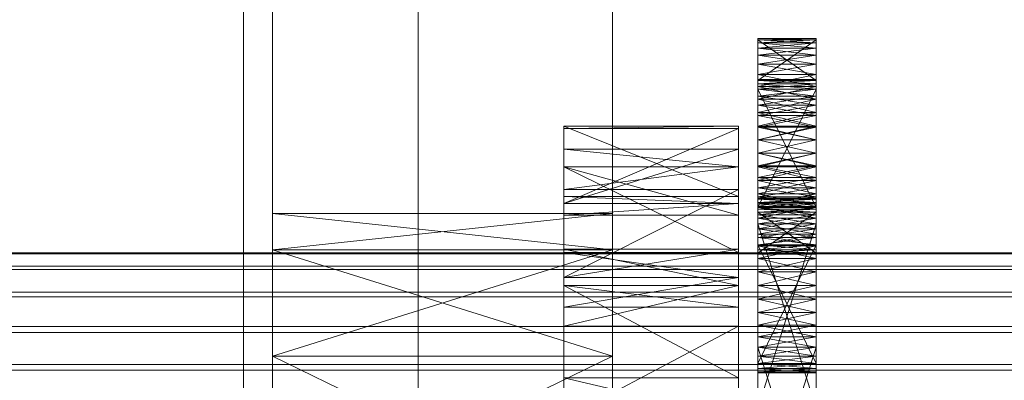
# Model space of a CAD drawing. Header units: millimetres. Extents: x -4738 to 65662, y -68080 to 6847.
# Tile 387 of 656: x 1374 to 1475, y -34294 to -34257. Entities that reach past the tile are written whole.
import ezdxf

# ---------------------------------------------------------------- set-up
doc = ezdxf.new("R2010")
doc.units = ezdxf.units.MM
for name, color, linetype, lineweight in [('COTAS_O', 1, 'Continuous', 0), ('frontal_C03', 7, 'Continuous', 0), ('frontal_secador', 7, 'Continuous', 0)]:
    doc.layers.add(name, color=color, linetype=linetype, lineweight=lineweight)
doc.dimstyles.new('R19_100', dxfattribs={"dimtxt": 250, "dimasz": 150, "dimexe": 150, "dimexo": 80, "dimgap": 100, "dimtad": 1, "dimtih": 1, "dimtoh": 1, "dimdsep": 46, "dimcen": 0.09, "dimadec": 0, "dimazin": 0, "dimtfac": 1, "dimtdec": 4, "dimtofl": 0, "dimtmove": 0, "dimatfit": 3, "dimfxl": 1, "dimtolj": 1, "dimtzin": 0, "dimarcsym": 0})

# ---------------------------------------------------------------- blocks, each defined once
blk = doc.blocks.new('DIM_R30_48')
at = {"layer": 'COTAS_O'}
for p, q in [((-1725, -33700), (-1575, -33655)), ((1725, -33700), (1575, -33655)), ((-1725, -34400), (-1725, -33700)), ((-1725, -33700), (1725, -33700)), ((-1725, -33700), (-1575, -33745)), ((1725, -33700), (1575, -33745)), ((1725, -34400), (1725, -33700))]:
    blk.add_line(p, q, dxfattribs=at)
blk.add_text('3450 O', height=250, dxfattribs=at).set_placement((0, -33600))

msp = doc.modelspace()

# ---------------------------------------------------------------- linework, layer by layer
at = {"layer": 'frontal_C03'}
for p, q in [((1435, -34954.179), (1435, -32259.264)), ((1435, -32263.162), (1435, -34958.077)), ((1435, -35437.51), (1435, -32742.595)), ((1435, -32746.492), (1435, -35441.408)), ((1415, -35988), (1415, -33007.45)), ((1415, -35988), (1415, -33563.95)), ((1415, -35988), (1415, -34173.45)), ((1496, -34280.547), (-1496, -34280.547)), ((1496, -34280.664), (-1496, -34280.664)), ((1496, -34281.93), (-1496, -34281.93)), ((1496, -34282.265), (-1496, -34282.265)), ((1496, -34284.605), (-1496, -34284.605)), ((1496, -34285.106), (-1496, -34285.106)), ((-1496, -34288.163), (1496, -34288.163)), ((1496, -34288.754), (-1496, -34288.754)), ((1496, -34292.063), (-1496, -34292.063)), ((1496, -34292.655), (-1496, -34292.655))]:
    msp.add_line(p, q, dxfattribs=at)
at = {"layer": 'frontal_secador'}
for p, q in [((1400, -36000), (1400, -33000)), ((1397, -35940), (1397, -33075)), ((1400, -36000), (1400, -33075)), ((1400, -34600), (1400, -33075)), ((1400, -35940), (1400, -33075)), ((1400, -34650), (1400, -33075)), ((1400, -36000), (1400, -33250)), ((1450, -34258.5), (1450, -34262.82)), ((1450, -34258.611), (1450, -34258.5)), ((1450, -34258.941), (1450, -34258.5)), ((1450, -34258.5), (1450, -34263.69)), ((1450, -34260.219), (1450, -34258.5)), ((1456, -34258.611), (1450, -34258.5)), ((1456, -34258.5), (1450, -34258.5)), ((1456, -34258.5), (1450, -34258.611)), ((1450, -34262.82), (1450, -34258.611)), ((1450, -34258.611), (1450, -34258.941)), ((1456, -34262.82), (1450, -34258.611)), ((1456, -34258.611), (1450, -34258.611)), ((1456, -34258.611), (1450, -34258.941)), ((1450, -34258.611), (1450, -34259.481)), ((1450, -34263.15), (1450, -34258.611)), ((1450, -34258.611), (1450, -34261.136)), ((1450, -34258.611), (1450, -34266.092)), ((1450, -34266.419), (1450, -34258.611)), ((1450, -34258.611), (1450, -34275.519)), ((1450, -34276.999), (1450, -34258.611)), ((1456, -34258.941), (1450, -34258.611)), ((1456, -34258.611), (1450, -34262.82)), ((1456, -34262.82), (1456, -34258.5)), ((1456, -34258.5), (1456, -34258.611)), ((1456, -34258.5), (1456, -34258.941)), ((1456, -34263.69), (1456, -34258.5)), ((1456, -34258.5), (1456, -34260.219)), ((1456, -34258.611), (1456, -34262.82)), ((1456, -34258.941), (1456, -34258.611)), ((1456, -34259.481), (1456, -34258.611)), ((1456, -34258.611), (1456, -34263.15)), ((1456, -34261.136), (1456, -34258.611)), ((1456, -34266.092), (1456, -34258.611)), ((1456, -34258.611), (1456, -34266.419)), ((1456, -34275.519), (1456, -34258.611)), ((1456, -34258.611), (1456, -34276.999)), ((1450, -34260.219), (1450, -34258.941)), ((1450, -34258.941), (1450, -34259.481)), ((1456, -34258.941), (1450, -34258.941)), ((1456, -34258.941), (1450, -34259.481)), ((1456, -34259.481), (1450, -34258.941)), ((1450, -34259.481), (1450, -34260.219)), ((1456, -34259.481), (1450, -34259.481)), ((1456, -34259.481), (1450, -34260.219)), ((1450, -34259.481), (1450, -34261.136)), ((1456, -34260.219), (1450, -34259.481)), ((1456, -34258.941), (1456, -34260.219)), ((1456, -34259.481), (1456, -34258.941)), ((1456, -34260.219), (1456, -34259.481)), ((1456, -34261.136), (1456, -34259.481)), ((1450, -34262.21), (1450, -34260.219)), ((1450, -34260.219), (1450, -34261.136)), ((1450, -34264.719), (1450, -34260.219)), ((1450, -34260.219), (1450, -34263.69)), ((1450, -34270.281), (1450, -34260.219)), ((1456, -34260.219), (1450, -34260.219)), ((1456, -34260.219), (1450, -34261.136)), ((1456, -34261.136), (1450, -34260.219)), ((1456, -34260.219), (1456, -34262.21)), ((1456, -34261.136), (1456, -34260.219)), ((1456, -34260.219), (1456, -34264.719)), ((1456, -34263.69), (1456, -34260.219)), ((1456, -34260.219), (1456, -34270.281)), ((1450, -34261.136), (1450, -34262.21)), ((1456, -34261.136), (1450, -34261.136)), ((1456, -34261.136), (1450, -34262.21)), ((1450, -34261.136), (1450, -34263.414)), ((1450, -34261.136), (1450, -34266.092)), ((1456, -34262.21), (1450, -34261.136)), ((1456, -34262.21), (1456, -34261.136)), ((1456, -34263.414), (1456, -34261.136)), ((1456, -34266.092), (1456, -34261.136)), ((1450, -34264.719), (1450, -34262.21)), ((1450, -34262.21), (1450, -34263.414)), ((1456, -34262.21), (1450, -34262.21)), ((1456, -34262.21), (1450, -34263.414)), ((1456, -34263.414), (1450, -34262.21)), ((1456, -34262.21), (1456, -34264.719)), ((1456, -34263.414), (1456, -34262.21)), ((1450, -34262.709), (1450, -34263.15)), ((1450, -34262.82), (1450, -34262.709)), ((1456, -34262.82), (1450, -34262.709)), ((1456, -34262.709), (1450, -34262.709)), ((1456, -34262.709), (1450, -34262.82)), ((1450, -34263.15), (1450, -34262.82)), ((1456, -34263.15), (1450, -34262.82)), ((1456, -34262.82), (1450, -34262.82)), ((1456, -34262.82), (1450, -34263.15)), ((1450, -34262.82), (1450, -34263.69)), ((1450, -34276.643), (1450, -34262.82)), ((1450, -34262.82), (1450, -34267.623)), ((1450, -34281.143), (1450, -34262.82)), ((1450, -34262.82), (1450, -34278.073)), ((1450, -34291.206), (1450, -34262.82)), ((1450, -34263.15), (1450, -34275.906)), ((1450, -34263.69), (1450, -34263.15)), ((1450, -34264.428), (1450, -34263.15)), ((1450, -34263.15), (1450, -34277.561)), ((1450, -34266.419), (1450, -34263.15)), ((1450, -34271.709), (1450, -34263.15)), ((1456, -34263.69), (1450, -34263.15)), ((1456, -34263.15), (1450, -34263.15)), ((1456, -34263.15), (1450, -34263.69)), ((1450, -34263.414), (1450, -34264.719)), ((1456, -34263.414), (1450, -34263.414)), ((1456, -34263.414), (1450, -34264.719)), ((1450, -34263.414), (1450, -34266.092)), ((1456, -34264.719), (1450, -34263.414)), ((1450, -34275.906), (1450, -34263.69)), ((1450, -34263.69), (1450, -34264.428)), ((1456, -34275.906), (1450, -34263.69)), ((1456, -34263.69), (1450, -34263.69)), ((1456, -34263.69), (1450, -34264.428)), ((1450, -34263.69), (1450, -34265.345)), ((1450, -34263.69), (1450, -34267.623)), ((1450, -34263.69), (1450, -34273.117)), ((1450, -34263.69), (1450, -34280.598)), ((1450, -34270.281), (1450, -34263.69)), ((1456, -34264.428), (1450, -34263.69)), ((1450, -34276.643), (1450, -34263.69)), ((1456, -34263.69), (1450, -34275.906)), ((1456, -34263.15), (1456, -34262.709)), ((1456, -34262.709), (1456, -34262.82)), ((1456, -34262.82), (1456, -34263.15)), ((1456, -34263.69), (1456, -34262.82)), ((1456, -34262.82), (1456, -34276.643)), ((1456, -34267.623), (1456, -34262.82)), ((1456, -34262.82), (1456, -34281.143)), ((1456, -34278.073), (1456, -34262.82)), ((1456, -34262.82), (1456, -34291.206)), ((1456, -34275.906), (1456, -34263.15)), ((1456, -34263.15), (1456, -34263.69)), ((1456, -34263.15), (1456, -34264.428)), ((1456, -34277.561), (1456, -34263.15)), ((1456, -34263.15), (1456, -34266.419)), ((1456, -34263.15), (1456, -34271.709)), ((1456, -34264.719), (1456, -34263.414)), ((1456, -34266.092), (1456, -34263.414)), ((1456, -34263.69), (1456, -34275.906)), ((1456, -34264.428), (1456, -34263.69)), ((1456, -34265.345), (1456, -34263.69)), ((1456, -34267.623), (1456, -34263.69)), ((1456, -34273.117), (1456, -34263.69)), ((1456, -34280.598), (1456, -34263.69)), ((1456, -34263.69), (1456, -34270.281)), ((1456, -34263.69), (1456, -34276.643)), ((1450, -34266.419), (1450, -34264.428)), ((1450, -34264.428), (1450, -34265.345)), ((1456, -34264.428), (1450, -34264.428)), ((1456, -34264.428), (1450, -34265.345)), ((1456, -34265.345), (1450, -34264.428)), ((1456, -34264.428), (1456, -34266.419)), ((1456, -34265.345), (1456, -34264.428)), ((1450, -34267.5), (1450, -34264.719)), ((1450, -34264.719), (1450, -34266.092)), ((1450, -34270.281), (1450, -34264.719)), ((1456, -34264.719), (1450, -34264.719)), ((1456, -34264.719), (1450, -34266.092)), ((1456, -34266.092), (1450, -34264.719)), ((1450, -34265.345), (1450, -34266.419)), ((1456, -34265.345), (1450, -34265.345)), ((1456, -34265.345), (1450, -34266.419)), ((1450, -34265.345), (1450, -34267.623)), ((1456, -34266.419), (1450, -34265.345)), ((1456, -34264.719), (1456, -34267.5)), ((1456, -34266.092), (1456, -34264.719)), ((1456, -34264.719), (1456, -34270.281)), ((1456, -34266.419), (1456, -34265.345)), ((1456, -34267.623), (1456, -34265.345)), ((1450, -34266.092), (1450, -34267.5)), ((1456, -34266.092), (1450, -34266.092)), ((1456, -34266.092), (1450, -34267.5)), ((1450, -34266.092), (1450, -34268.908)), ((1450, -34266.092), (1450, -34271.586)), ((1450, -34266.092), (1450, -34275.519)), ((1456, -34267.5), (1450, -34266.092)), ((1450, -34268.928), (1450, -34266.419)), ((1450, -34266.419), (1450, -34267.623)), ((1450, -34271.709), (1450, -34266.419)), ((1456, -34266.419), (1450, -34266.419)), ((1456, -34266.419), (1450, -34267.623)), ((1456, -34267.623), (1450, -34266.419)), ((1450, -34276.999), (1450, -34266.419)), ((1456, -34267.5), (1456, -34266.092)), ((1456, -34268.908), (1456, -34266.092)), ((1456, -34271.586), (1456, -34266.092)), ((1456, -34275.519), (1456, -34266.092)), ((1456, -34266.419), (1456, -34268.928)), ((1456, -34267.623), (1456, -34266.419)), ((1456, -34266.419), (1456, -34271.709)), ((1456, -34266.419), (1456, -34276.999)), ((1430, -34274.744), (1430, -34267.5)), ((1430, -34267.5), (1430, -34267.765)), ((1448, -34274.744), (1430, -34267.5)), ((1448, -34267.5), (1430, -34267.5)), ((1448, -34267.5), (1430, -34267.765)), ((1448, -34267.765), (1448, -34267.5)), ((1448, -34267.5), (1448, -34274.744)), ((1450, -34270.281), (1450, -34267.5)), ((1450, -34267.5), (1450, -34268.908)), ((1456, -34267.5), (1450, -34267.5)), ((1456, -34267.5), (1450, -34268.908)), ((1456, -34268.908), (1450, -34267.5)), ((1450, -34267.623), (1450, -34268.928)), ((1456, -34267.623), (1450, -34267.623)), ((1456, -34267.623), (1450, -34268.928)), ((1450, -34267.623), (1450, -34270.301)), ((1450, -34267.623), (1450, -34273.117)), ((1456, -34268.928), (1450, -34267.623)), ((1450, -34267.623), (1450, -34278.073)), ((1456, -34267.5), (1456, -34270.281)), ((1456, -34268.908), (1456, -34267.5)), ((1456, -34268.928), (1456, -34267.623)), ((1456, -34270.301), (1456, -34267.623)), ((1456, -34273.117), (1456, -34267.623)), ((1456, -34278.073), (1456, -34267.623)), ((1430, -34267.765), (1430, -34274.744)), ((1430, -34267.765), (1430, -34275.473)), ((1448, -34267.765), (1430, -34267.765)), ((1448, -34267.765), (1430, -34275.473)), ((1448, -34274.744), (1448, -34267.765)), ((1448, -34275.473), (1448, -34267.765)), ((1450, -34268.908), (1450, -34270.281)), ((1456, -34268.908), (1450, -34268.908)), ((1456, -34268.908), (1450, -34270.281)), ((1450, -34268.908), (1450, -34271.586)), ((1456, -34270.281), (1450, -34268.908)), ((1450, -34271.709), (1450, -34268.928)), ((1450, -34268.928), (1450, -34270.301)), ((1456, -34268.928), (1450, -34268.928)), ((1456, -34268.928), (1450, -34270.301)), ((1456, -34270.301), (1450, -34268.928)), ((1456, -34270.281), (1456, -34268.908)), ((1456, -34271.586), (1456, -34268.908)), ((1456, -34268.928), (1456, -34271.709)), ((1456, -34270.301), (1456, -34268.928)), ((1430, -34269.876), (1430, -34280.514)), ((1430, -34271.709), (1430, -34269.876)), ((1430, -34269.876), (1430, -34275.473)), ((1448, -34271.709), (1430, -34269.876)), ((1448, -34269.876), (1430, -34269.876)), ((1448, -34269.876), (1430, -34275.473)), ((1448, -34280.514), (1448, -34269.876)), ((1448, -34269.876), (1448, -34271.709)), ((1448, -34275.473), (1448, -34269.876)), ((1450, -34272.79), (1450, -34270.281)), ((1450, -34270.281), (1450, -34271.586)), ((1450, -34274.781), (1450, -34270.281)), ((1450, -34280.598), (1450, -34270.281)), ((1456, -34270.281), (1450, -34270.281)), ((1456, -34270.281), (1450, -34271.586)), ((1456, -34271.586), (1450, -34270.281)), ((1450, -34270.301), (1450, -34271.709)), ((1456, -34270.301), (1450, -34270.301)), ((1456, -34270.301), (1450, -34271.709)), ((1450, -34270.301), (1450, -34273.117)), ((1456, -34271.709), (1450, -34270.301)), ((1456, -34270.281), (1456, -34272.79)), ((1456, -34271.586), (1456, -34270.281)), ((1456, -34270.281), (1456, -34274.781)), ((1456, -34270.281), (1456, -34280.598)), ((1456, -34271.709), (1456, -34270.301)), ((1456, -34273.117), (1456, -34270.301)), ((1430, -34280.514), (1430, -34271.709)), ((1430, -34276.683), (1430, -34271.709)), ((1430, -34271.709), (1430, -34274.046)), ((1448, -34280.514), (1430, -34271.709)), ((1448, -34271.709), (1430, -34271.709)), ((1448, -34276.683), (1430, -34271.709)), ((1448, -34271.709), (1430, -34274.046)), ((1448, -34271.709), (1448, -34280.514)), ((1448, -34274.046), (1448, -34271.709)), ((1448, -34271.709), (1448, -34276.683)), ((1450, -34271.586), (1450, -34272.79)), ((1456, -34271.586), (1450, -34271.586)), ((1456, -34271.586), (1450, -34272.79)), ((1450, -34271.586), (1450, -34273.864)), ((1450, -34271.586), (1450, -34275.519)), ((1456, -34272.79), (1450, -34271.586)), ((1450, -34274.49), (1450, -34271.709)), ((1450, -34271.709), (1450, -34273.117)), ((1450, -34276.999), (1450, -34271.709)), ((1450, -34292.814), (1450, -34271.709)), ((1450, -34271.709), (1450, -34277.561)), ((1456, -34271.709), (1450, -34271.709)), ((1456, -34271.709), (1450, -34273.117)), ((1456, -34273.117), (1450, -34271.709)), ((1456, -34272.79), (1456, -34271.586)), ((1456, -34273.864), (1456, -34271.586)), ((1456, -34275.519), (1456, -34271.586)), ((1456, -34271.709), (1456, -34274.49)), ((1456, -34273.117), (1456, -34271.709)), ((1456, -34271.709), (1456, -34276.999)), ((1456, -34271.709), (1456, -34292.814)), ((1456, -34277.561), (1456, -34271.709)), ((1450, -34274.781), (1450, -34272.79)), ((1450, -34272.79), (1450, -34273.864)), ((1456, -34272.79), (1450, -34272.79)), ((1456, -34272.79), (1450, -34273.864)), ((1456, -34273.864), (1450, -34272.79)), ((1456, -34272.79), (1456, -34274.781)), ((1456, -34273.864), (1456, -34272.79)), ((1450, -34273.117), (1450, -34274.49)), ((1456, -34273.117), (1450, -34273.117)), ((1456, -34273.117), (1450, -34274.49)), ((1450, -34273.117), (1450, -34275.795)), ((1450, -34273.117), (1450, -34278.073)), ((1450, -34273.117), (1450, -34280.598)), ((1456, -34274.49), (1450, -34273.117)), ((1456, -34274.49), (1456, -34273.117)), ((1456, -34275.795), (1456, -34273.117)), ((1456, -34278.073), (1456, -34273.117)), ((1456, -34280.598), (1456, -34273.117)), ((1430, -34274.046), (1430, -34276.683)), ((1430, -34274.046), (1430, -34283.11)), ((1448, -34274.046), (1430, -34274.046)), ((1448, -34274.046), (1430, -34283.11)), ((1430, -34275.473), (1430, -34274.744)), ((1448, -34275.473), (1430, -34274.744)), ((1448, -34274.744), (1430, -34274.744)), ((1448, -34276.683), (1448, -34274.046)), ((1448, -34283.11), (1448, -34274.046)), ((1448, -34274.744), (1448, -34275.473)), ((1450, -34273.864), (1450, -34274.781)), ((1456, -34273.864), (1450, -34273.864)), ((1456, -34273.864), (1450, -34274.781)), ((1450, -34273.864), (1450, -34275.519)), ((1456, -34274.781), (1450, -34273.864)), ((1450, -34276.999), (1450, -34274.49)), ((1450, -34274.49), (1450, -34275.795)), ((1456, -34274.49), (1450, -34274.49)), ((1456, -34274.49), (1450, -34275.795)), ((1456, -34275.795), (1450, -34274.49)), ((1450, -34276.059), (1450, -34274.781)), ((1450, -34274.781), (1450, -34275.519)), ((1450, -34280.598), (1450, -34274.781)), ((1456, -34274.781), (1450, -34274.781)), ((1456, -34274.781), (1450, -34275.519)), ((1456, -34275.519), (1450, -34274.781)), ((1456, -34274.781), (1456, -34273.864)), ((1456, -34275.519), (1456, -34273.864)), ((1456, -34274.49), (1456, -34276.999)), ((1456, -34275.795), (1456, -34274.49)), ((1456, -34274.781), (1456, -34276.059)), ((1456, -34275.519), (1456, -34274.781)), ((1456, -34274.781), (1456, -34280.598)), ((1430, -34275.473), (1430, -34280.514)), ((1430, -34275.473), (1430, -34283.11)), ((1430, -34275.473), (1430, -34276.683)), ((1430, -34297.639), (1430, -34275.473)), ((1448, -34275.473), (1430, -34275.473)), ((1448, -34275.473), (1430, -34276.683)), ((1448, -34280.514), (1448, -34275.473)), ((1448, -34283.11), (1448, -34275.473)), ((1448, -34276.683), (1448, -34275.473)), ((1448, -34275.473), (1448, -34297.639)), ((1450, -34274.925), (1450, -34275.365)), ((1450, -34275.035), (1450, -34274.925)), ((1450, -34274.925), (1450, -34276.643)), ((1450, -34274.925), (1450, -34298.865)), ((1450, -34281.143), (1450, -34274.925)), ((1456, -34275.035), (1450, -34274.925)), ((1456, -34274.925), (1450, -34274.925)), ((1456, -34274.925), (1450, -34275.035)), ((1450, -34275.365), (1450, -34275.035)), ((1456, -34275.365), (1450, -34275.035)), ((1456, -34275.035), (1450, -34275.035)), ((1456, -34275.035), (1450, -34275.365)), ((1450, -34275.035), (1450, -34275.906)), ((1450, -34275.035), (1450, -34277.561)), ((1450, -34275.365), (1450, -34276.643)), ((1450, -34275.906), (1450, -34275.365)), ((1456, -34275.906), (1450, -34275.365)), ((1456, -34275.365), (1450, -34275.365)), ((1456, -34275.365), (1450, -34275.906)), ((1450, -34275.519), (1450, -34276.059)), ((1456, -34275.519), (1450, -34275.519)), ((1456, -34275.519), (1450, -34276.059)), ((1450, -34275.519), (1450, -34276.389)), ((1450, -34275.519), (1450, -34280.709)), ((1450, -34275.519), (1450, -34280.269)), ((1450, -34275.519), (1450, -34276.999)), ((1456, -34276.059), (1450, -34275.519)), ((1450, -34275.795), (1450, -34276.999)), ((1456, -34275.795), (1450, -34275.795)), ((1456, -34275.795), (1450, -34276.999)), ((1450, -34275.795), (1450, -34278.073)), ((1456, -34276.999), (1450, -34275.795)), ((1456, -34275.365), (1456, -34274.925)), ((1456, -34274.925), (1456, -34275.035)), ((1456, -34276.643), (1456, -34274.925)), ((1456, -34298.865), (1456, -34274.925)), ((1456, -34274.925), (1456, -34281.143)), ((1456, -34275.035), (1456, -34275.365)), ((1456, -34275.906), (1456, -34275.035)), ((1456, -34277.561), (1456, -34275.035)), ((1456, -34276.643), (1456, -34275.365)), ((1456, -34275.365), (1456, -34275.906)), ((1456, -34276.059), (1456, -34275.519)), ((1456, -34276.389), (1456, -34275.519)), ((1456, -34280.709), (1456, -34275.519)), ((1456, -34280.269), (1456, -34275.519)), ((1456, -34276.999), (1456, -34275.519)), ((1456, -34276.999), (1456, -34275.795)), ((1456, -34278.073), (1456, -34275.795)), ((1400, -34280.269), (1400, -34276.5)), ((1435, -34280.269), (1400, -34276.5)), ((1435, -34276.5), (1400, -34276.5)), ((1435, -34276.5), (1400, -34280.269)), ((1430, -34283.11), (1430, -34276.683)), ((1448, -34276.683), (1430, -34276.683)), ((1435, -34280.269), (1435, -34276.5)), ((1448, -34276.683), (1448, -34283.11)), ((1450, -34276.643), (1450, -34275.906)), ((1456, -34276.643), (1450, -34275.906)), ((1456, -34275.906), (1450, -34275.906)), ((1456, -34275.906), (1450, -34276.643)), ((1450, -34275.906), (1450, -34277.561)), ((1450, -34297.66), (1450, -34275.906)), ((1450, -34302.95), (1450, -34275.906)), ((1450, -34275.906), (1450, -34288.01)), ((1450, -34311.51), (1450, -34275.906)), ((1450, -34280.598), (1450, -34276.059)), ((1450, -34276.059), (1450, -34276.389)), ((1456, -34276.059), (1450, -34276.059)), ((1456, -34276.059), (1450, -34276.389)), ((1456, -34276.389), (1450, -34276.059)), ((1450, -34276.389), (1450, -34280.598)), ((1456, -34276.389), (1450, -34276.389)), ((1456, -34276.389), (1450, -34280.598)), ((1450, -34276.389), (1450, -34280.709)), ((1456, -34280.598), (1450, -34276.389)), ((1450, -34276.643), (1450, -34296.587)), ((1450, -34277.561), (1450, -34276.643)), ((1450, -34278.635), (1450, -34276.643)), ((1450, -34276.643), (1450, -34298.865)), ((1450, -34281.143), (1450, -34276.643)), ((1456, -34277.561), (1450, -34276.643)), ((1456, -34276.643), (1450, -34276.643)), ((1456, -34276.643), (1450, -34277.561)), ((1456, -34275.906), (1456, -34276.643)), ((1456, -34277.561), (1456, -34275.906)), ((1456, -34275.906), (1456, -34297.66)), ((1456, -34275.906), (1456, -34302.95)), ((1456, -34288.01), (1456, -34275.906)), ((1456, -34275.906), (1456, -34311.51)), ((1456, -34276.059), (1456, -34280.598)), ((1456, -34276.389), (1456, -34276.059)), ((1456, -34280.598), (1456, -34276.389)), ((1456, -34280.709), (1456, -34276.389)), ((1456, -34296.587), (1456, -34276.643)), ((1456, -34276.643), (1456, -34277.561)), ((1456, -34276.643), (1456, -34278.635)), ((1456, -34298.865), (1456, -34276.643)), ((1456, -34276.643), (1456, -34281.143)), ((1450, -34278.99), (1450, -34276.999)), ((1450, -34276.999), (1450, -34278.073)), ((1450, -34292.814), (1450, -34276.999)), ((1456, -34276.999), (1450, -34276.999)), ((1456, -34276.999), (1450, -34278.073)), ((1456, -34278.073), (1450, -34276.999)), ((1450, -34280.269), (1450, -34276.999)), ((1450, -34296.587), (1450, -34277.561)), ((1450, -34277.561), (1450, -34278.635)), ((1456, -34296.587), (1450, -34277.561)), ((1456, -34277.561), (1450, -34277.561)), ((1456, -34277.561), (1450, -34278.635)), ((1450, -34277.561), (1450, -34279.839)), ((1450, -34277.561), (1450, -34282.517)), ((1450, -34277.561), (1450, -34288.01)), ((1450, -34277.561), (1450, -34292.814)), ((1456, -34278.635), (1450, -34277.561)), ((1450, -34297.66), (1450, -34277.561)), ((1456, -34277.561), (1450, -34296.587)), ((1456, -34276.999), (1456, -34278.99)), ((1456, -34278.073), (1456, -34276.999)), ((1456, -34276.999), (1456, -34292.814)), ((1456, -34276.999), (1456, -34280.269)), ((1456, -34277.561), (1456, -34296.587)), ((1456, -34278.635), (1456, -34277.561)), ((1456, -34279.839), (1456, -34277.561)), ((1456, -34282.517), (1456, -34277.561)), ((1456, -34288.01), (1456, -34277.561)), ((1456, -34292.814), (1456, -34277.561)), ((1456, -34277.561), (1456, -34297.66)), ((1450, -34278.073), (1450, -34278.99)), ((1456, -34278.073), (1450, -34278.073)), ((1456, -34278.073), (1450, -34278.99)), ((1450, -34278.073), (1450, -34279.728)), ((1450, -34278.073), (1450, -34280.598)), ((1456, -34278.99), (1450, -34278.073)), ((1450, -34278.073), (1450, -34292.484)), ((1450, -34278.073), (1450, -34292.925)), ((1450, -34278.073), (1450, -34291.206)), ((1450, -34281.143), (1450, -34278.635)), ((1450, -34278.635), (1450, -34279.839)), ((1456, -34278.635), (1450, -34278.635)), ((1456, -34278.635), (1450, -34279.839)), ((1456, -34279.839), (1450, -34278.635)), ((1456, -34278.99), (1456, -34278.073)), ((1456, -34279.728), (1456, -34278.073)), ((1456, -34280.598), (1456, -34278.073)), ((1456, -34292.484), (1456, -34278.073)), ((1456, -34292.925), (1456, -34278.073)), ((1456, -34291.206), (1456, -34278.073)), ((1456, -34278.635), (1456, -34281.143)), ((1456, -34279.839), (1456, -34278.635)), ((1450, -34291.944), (1450, -34278.99)), ((1450, -34278.99), (1450, -34279.728)), ((1450, -34292.814), (1450, -34278.99)), ((1456, -34278.99), (1450, -34278.99)), ((1456, -34278.99), (1450, -34279.728)), ((1456, -34279.728), (1450, -34278.99)), ((1450, -34280.269), (1450, -34278.99)), ((1450, -34279.728), (1450, -34291.944)), ((1456, -34279.728), (1450, -34279.728)), ((1456, -34279.728), (1450, -34291.944)), ((1450, -34279.728), (1450, -34280.598)), ((1450, -34280.269), (1450, -34279.728)), ((1456, -34280.269), (1450, -34279.728)), ((1456, -34279.728), (1450, -34280.269)), ((1450, -34279.728), (1450, -34292.484)), ((1456, -34291.944), (1450, -34279.728)), ((1450, -34279.839), (1450, -34281.143)), ((1456, -34279.839), (1450, -34279.839)), ((1456, -34279.839), (1450, -34281.143)), ((1450, -34279.839), (1450, -34282.517)), ((1456, -34281.143), (1450, -34279.839)), ((1456, -34278.99), (1456, -34291.944)), ((1456, -34279.728), (1456, -34278.99)), ((1456, -34278.99), (1456, -34292.814)), ((1456, -34278.99), (1456, -34280.269)), ((1456, -34291.944), (1456, -34279.728)), ((1456, -34280.598), (1456, -34279.728)), ((1456, -34279.728), (1456, -34280.269)), ((1456, -34292.484), (1456, -34279.728)), ((1456, -34281.143), (1456, -34279.839)), ((1456, -34282.517), (1456, -34279.839)), ((1400, -34280.269), (1400, -34308.24)), ((1400, -34291.206), (1400, -34280.269)), ((1400, -34353.5), (1400, -34280.269)), ((1400, -34320.33), (1400, -34280.269)), ((1400, -34314.507), (1400, -34280.269)), ((1400, -34312.5), (1400, -34280.269)), ((1435, -34291.206), (1400, -34280.269)), ((1435, -34280.269), (1400, -34280.269)), ((1435, -34280.269), (1400, -34291.206)), ((1430, -34280.173), (1430, -34293.428)), ((1430, -34283.925), (1430, -34280.173)), ((1430, -34280.173), (1430, -34283.11)), ((1448, -34283.925), (1430, -34280.173)), ((1448, -34280.173), (1430, -34280.173)), ((1448, -34280.173), (1430, -34283.11)), ((1430, -34283.11), (1430, -34280.514)), ((1448, -34283.11), (1430, -34280.514)), ((1448, -34280.514), (1430, -34280.514)), ((1435, -34308.24), (1435, -34280.269)), ((1435, -34280.269), (1435, -34291.206)), ((1435, -34280.269), (1435, -34353.5)), ((1435, -34280.269), (1435, -34320.33)), ((1435, -34280.269), (1435, -34314.507)), ((1435, -34280.269), (1435, -34312.5)), ((1448, -34293.428), (1448, -34280.173)), ((1448, -34280.173), (1448, -34283.925)), ((1448, -34283.11), (1448, -34280.173)), ((1448, -34280.514), (1448, -34283.11)), ((1450, -34280.598), (1450, -34280.269)), ((1456, -34280.598), (1450, -34280.269)), ((1456, -34280.269), (1450, -34280.269)), ((1450, -34280.709), (1450, -34280.269)), ((1456, -34280.269), (1450, -34280.598)), ((1450, -34280.598), (1450, -34280.709)), ((1450, -34280.598), (1456, -34280.598)), ((1456, -34280.598), (1450, -34280.709)), ((1456, -34280.709), (1450, -34280.598)), ((1456, -34280.709), (1450, -34280.709)), ((1456, -34280.269), (1456, -34280.598)), ((1456, -34280.269), (1456, -34280.709)), ((1456, -34280.598), (1456, -34280.709)), ((1450, -34283.925), (1450, -34281.143)), ((1450, -34281.143), (1450, -34282.517)), ((1450, -34286.706), (1450, -34281.143)), ((1450, -34310.969), (1450, -34281.143)), ((1450, -34281.143), (1450, -34298.865)), ((1456, -34281.143), (1450, -34281.143)), ((1456, -34281.143), (1450, -34282.517)), ((1456, -34282.517), (1450, -34281.143)), ((1450, -34291.206), (1450, -34281.143)), ((1456, -34281.143), (1456, -34283.925)), ((1456, -34282.517), (1456, -34281.143)), ((1456, -34281.143), (1456, -34286.706)), ((1456, -34281.143), (1456, -34310.969)), ((1456, -34298.865), (1456, -34281.143)), ((1456, -34281.143), (1456, -34291.206)), ((1450, -34282.517), (1450, -34283.925)), ((1456, -34282.517), (1450, -34282.517)), ((1456, -34282.517), (1450, -34283.925)), ((1450, -34282.517), (1450, -34285.332)), ((1450, -34282.517), (1450, -34288.01)), ((1456, -34283.925), (1450, -34282.517)), ((1456, -34283.925), (1456, -34282.517)), ((1456, -34285.332), (1456, -34282.517)), ((1456, -34288.01), (1456, -34282.517)), ((1430, -34283.11), (1430, -34293.428)), ((1430, -34283.11), (1430, -34297.639)), ((1430, -34283.11), (1430, -34286.141)), ((1430, -34283.11), (1430, -34317.635)), ((1430, -34283.11), (1430, -34365.858)), ((1448, -34283.11), (1430, -34283.11)), ((1448, -34283.11), (1430, -34286.141)), ((1430, -34293.428), (1430, -34283.925)), ((1430, -34286.141), (1430, -34283.925)), ((1430, -34283.925), (1430, -34288.105)), ((1448, -34293.428), (1430, -34283.925)), ((1448, -34283.925), (1430, -34283.925)), ((1448, -34286.141), (1430, -34283.925)), ((1448, -34283.925), (1430, -34288.105)), ((1448, -34293.428), (1448, -34283.11)), ((1448, -34297.639), (1448, -34283.11)), ((1448, -34286.141), (1448, -34283.11)), ((1448, -34317.635), (1448, -34283.11)), ((1448, -34365.858), (1448, -34283.11)), ((1448, -34283.925), (1448, -34293.428)), ((1448, -34288.105), (1448, -34283.925)), ((1448, -34283.925), (1448, -34286.141)), ((1450, -34286.706), (1450, -34283.925)), ((1450, -34283.925), (1450, -34285.332)), ((1456, -34283.925), (1450, -34283.925)), ((1456, -34283.925), (1450, -34285.332)), ((1456, -34285.332), (1450, -34283.925)), ((1456, -34283.925), (1456, -34286.706)), ((1456, -34285.332), (1456, -34283.925)), ((1450, -34285.332), (1450, -34286.706)), ((1456, -34285.332), (1450, -34285.332)), ((1456, -34285.332), (1450, -34286.706)), ((1450, -34285.332), (1450, -34288.01)), ((1456, -34286.706), (1450, -34285.332)), ((1456, -34286.706), (1456, -34285.332)), ((1456, -34288.01), (1456, -34285.332)), ((1430, -34288.105), (1430, -34286.141)), ((1430, -34297.639), (1430, -34286.141)), ((1448, -34286.141), (1430, -34286.141)), ((1448, -34286.141), (1448, -34288.105)), ((1448, -34286.141), (1448, -34297.639)), ((1450, -34289.215), (1450, -34286.706)), ((1450, -34286.706), (1450, -34288.01)), ((1450, -34310.969), (1450, -34286.706)), ((1456, -34286.706), (1450, -34286.706)), ((1456, -34286.706), (1450, -34288.01)), ((1456, -34288.01), (1450, -34286.706)), ((1450, -34291.206), (1450, -34286.706)), ((1456, -34286.706), (1456, -34289.215)), ((1456, -34288.01), (1456, -34286.706)), ((1456, -34286.706), (1456, -34310.969)), ((1456, -34286.706), (1456, -34291.206)), ((1450, -34288.01), (1450, -34289.215)), ((1456, -34288.01), (1450, -34288.01)), ((1456, -34288.01), (1450, -34289.215)), ((1450, -34288.01), (1450, -34290.288)), ((1450, -34288.01), (1450, -34291.944)), ((1450, -34288.01), (1450, -34292.814)), ((1456, -34289.215), (1450, -34288.01)), ((1450, -34288.01), (1450, -34310.232)), ((1450, -34288.01), (1450, -34311.51)), ((1456, -34289.215), (1456, -34288.01)), ((1456, -34290.288), (1456, -34288.01)), ((1456, -34291.944), (1456, -34288.01)), ((1456, -34292.814), (1456, -34288.01)), ((1456, -34310.232), (1456, -34288.01)), ((1456, -34311.51), (1456, -34288.01)), ((1430, -34288.105), (1430, -34297.639)), ((1448, -34288.105), (1430, -34288.105)), ((1448, -34288.105), (1430, -34297.639)), ((1448, -34297.639), (1448, -34288.105)), ((1450, -34309.314), (1450, -34289.215)), ((1450, -34289.215), (1450, -34290.288)), ((1450, -34310.969), (1450, -34289.215)), ((1456, -34289.215), (1450, -34289.215)), ((1456, -34289.215), (1450, -34290.288)), ((1456, -34290.288), (1450, -34289.215)), ((1450, -34291.206), (1450, -34289.215)), ((1456, -34289.215), (1456, -34309.314)), ((1456, -34290.288), (1456, -34289.215)), ((1456, -34289.215), (1456, -34310.969)), ((1456, -34289.215), (1456, -34291.206)), ((1450, -34290.288), (1450, -34309.314)), ((1456, -34290.288), (1450, -34290.288)), ((1456, -34290.288), (1450, -34309.314)), ((1450, -34290.288), (1450, -34291.944)), ((1450, -34291.206), (1450, -34290.288)), ((1456, -34291.206), (1450, -34290.288)), ((1456, -34290.288), (1450, -34291.206)), ((1450, -34290.288), (1450, -34310.232)), ((1456, -34309.314), (1450, -34290.288)), ((1456, -34309.314), (1456, -34290.288)), ((1456, -34291.944), (1456, -34290.288)), ((1456, -34290.288), (1456, -34291.206)), ((1456, -34310.232), (1456, -34290.288)), ((1400, -34308.24), (1400, -34291.206)), ((1435, -34308.24), (1400, -34291.206)), ((1435, -34291.206), (1400, -34291.206)), ((1435, -34291.206), (1400, -34308.24)), ((1435, -34291.206), (1435, -34308.24)), ((1450, -34291.944), (1450, -34291.206)), ((1456, -34291.944), (1450, -34291.206)), ((1456, -34291.206), (1450, -34291.206)), ((1450, -34292.484), (1450, -34291.206)), ((1450, -34292.925), (1450, -34291.206)), ((1456, -34291.206), (1450, -34291.944)), ((1450, -34292.814), (1450, -34291.944)), ((1450, -34291.944), (1450, -34292.484)), ((1450, -34291.944), (1456, -34291.944)), ((1456, -34291.944), (1450, -34292.484)), ((1456, -34292.484), (1450, -34291.944)), ((1456, -34291.206), (1456, -34291.944)), ((1456, -34291.206), (1456, -34292.484)), ((1456, -34291.206), (1456, -34292.925)), ((1456, -34291.944), (1456, -34292.814)), ((1456, -34292.484), (1456, -34291.944)), ((1450, -34292.484), (1450, -34292.814)), ((1456, -34292.484), (1450, -34292.484)), ((1456, -34292.484), (1450, -34292.814)), ((1456, -34292.814), (1450, -34292.484)), ((1450, -34292.925), (1450, -34292.484)), ((1450, -34292.814), (1450, -34292.925)), ((1456, -34292.814), (1450, -34292.814)), ((1456, -34292.814), (1450, -34292.925)), ((1456, -34292.925), (1450, -34292.814)), ((1456, -34292.925), (1450, -34292.925)), ((1456, -34292.814), (1456, -34292.484)), ((1456, -34292.484), (1456, -34292.925)), ((1456, -34292.814), (1456, -34292.925)), ((1430, -34297.639), (1430, -34293.428)), ((1448, -34297.639), (1430, -34293.428)), ((1448, -34293.428), (1430, -34293.428)), ((1448, -34293.428), (1448, -34297.639))]:
    msp.add_line(p, q, dxfattribs=at)

# ---------------------------------------------------------------- dimensions: what is measured, and where the dimension line sits
at = {"layer": 'COTAS_O'}
dim = msp.add_aligned_dim(p1=(-1725, -34400), p2=(1725, -34400), distance=700, text='<> O', dimstyle='R19_100', dxfattribs=at)
dim.commit()
dim.dimension.update_dxf_attribs({"geometry": 'DIM_R30_48', "text_midpoint": (0, -33700)})

doc.saveas('drawing.dxf')
